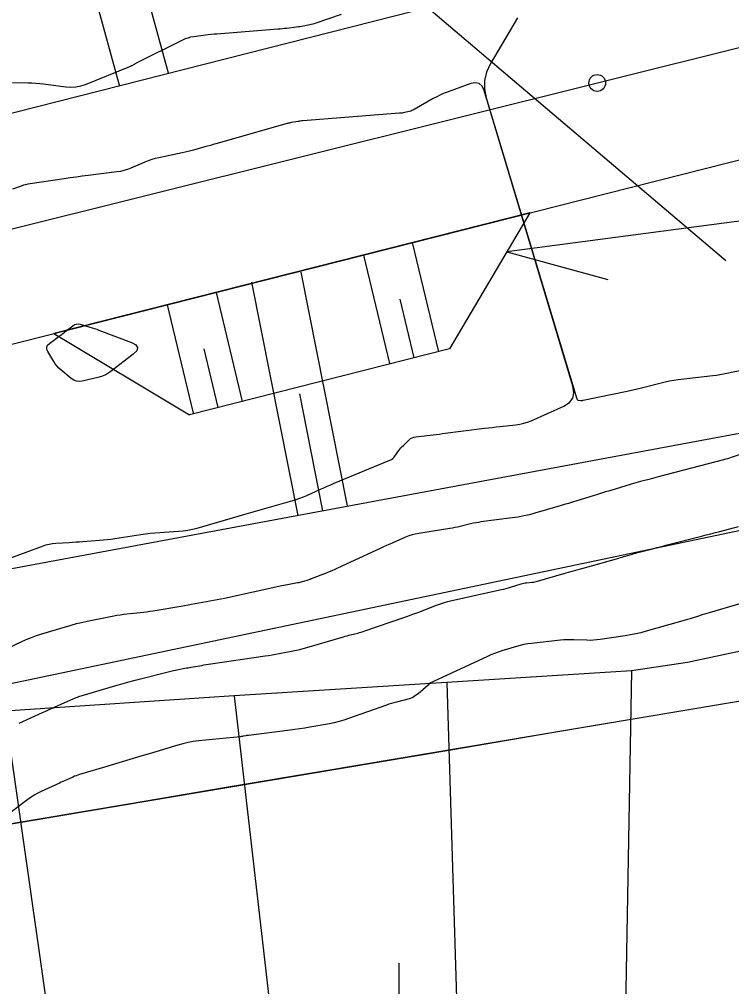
# Model space of a CAD drawing. Extents: x -534481 to -534262, y -1190577 to -1190138.
# Drawn here: x -534420.76 to -534408.03, y -1190542.27 to -1190524.99 of the extents above; entities that cross this region are included whole.
import ezdxf

# ---------------------------------------------------------------- set-up
doc = ezdxf.new("R2010")
doc.units = 0
for name, color, linetype in [('Bonity', 7, 'Continuous'), ('Definiční body', 7, 'Continuous'), ('Vrstva 18', 7, 'Continuous'), ('Vrstva 19', 7, 'Continuous'), ('Vrstva 31', 7, 'Continuous'), ('Vrstva 32', 7, 'Continuous'), ('Vrstva 35', 7, 'Continuous'), ('Vrstva 36', 7, 'Continuous'), ('Vrstva 37', 7, 'Continuous'), ('Vrstva 48', 7, 'Continuous')]:
    doc.layers.add(name, color=color, linetype=linetype)

msp = doc.modelspace()

# ---------------------------------------------------------------- linework, layer by layer
at = {"layer": 'Bonity'}
msp.add_line((-534422.24, -1190529.075), (-534398.624, -1190523.185), dxfattribs=at)
at = {"layer": 'Definiční body'}
for p, q in [((-534409.82, -1190536.63), (-534413.12, -1190536.84)), ((-534409.82, -1190536.63), (-534410.07, -1190550.53)), ((-534413.12, -1190536.84), (-534416.92, -1190537.08)), ((-534413.12, -1190536.84), (-534412.69, -1190550.93)), ((-534416.92, -1190537.08), (-534421.01, -1190537.35)), ((-534416.92, -1190537.08), (-534415.27, -1190551.33)), ((-534418.94, -1190551.89), (-534421.01, -1190537.35))]:
    msp.add_line(p, q, dxfattribs=at)
for points in [[(-534424.26, -1190537.56), (-534383.41, -1190528.98), (-534381.269, -1190528.899)], [(-534396.26, -1190533.8), (-534408.82, -1190536.48), (-534409.82, -1190536.63)]]:
    msp.add_lwpolyline(points, dxfattribs=at)
at = {"layer": 'Vrstva 18'}
for points in [[(-534420.879, -1190526.121), (-534420.6, -1190526.125), (-534420.531, -1190526.127), (-534420.462, -1190526.131), (-534420.392, -1190526.137), (-534420.323, -1190526.145), (-534419.923, -1190526.199), (-534419.834, -1190526.205), (-534419.746, -1190526.2), (-534419.66, -1190526.183), (-534419.575, -1190526.155), (-534418.782, -1190525.835), (-534418.772, -1190525.831), (-534418.761, -1190525.826), (-534418.751, -1190525.821), (-534418.741, -1190525.816), (-534418.701, -1190525.794), (-534418.691, -1190525.788), (-534418.681, -1190525.783), (-534418.671, -1190525.778), (-534418.661, -1190525.772), (-534417.836, -1190525.36), (-534417.789, -1190525.338), (-534417.741, -1190525.321), (-534417.691, -1190525.308), (-534417.64, -1190525.299), (-534417.433, -1190525.272), (-534417.382, -1190525.265), (-534417.33, -1190525.259), (-534417.278, -1190525.254), (-534417.226, -1190525.25), (-534416.136, -1190525.164), (-534416.096, -1190525.161), (-534416.057, -1190525.157), (-534416.018, -1190525.153), (-534415.978, -1190525.149), (-534415.802, -1190525.127), (-534415.772, -1190525.123), (-534415.743, -1190525.119), (-534415.714, -1190525.115), (-534415.685, -1190525.109), (-534415.569, -1190525.088), (-534415.54, -1190525.082), (-534415.511, -1190525.075), (-534415.483, -1190525.067), (-534415.454, -1190525.058), (-534414.999, -1190524.903)], [(-534407.859, -1190532.759), (-534408.038, -1190532.821), (-534408.071, -1190532.832), (-534408.105, -1190532.843), (-534408.139, -1190532.853), (-534408.174, -1190532.863), (-534409.317, -1190533.163), (-534409.359, -1190533.174), (-534409.402, -1190533.186), (-534409.445, -1190533.197), (-534409.487, -1190533.208), (-534409.658, -1190533.252), (-534409.7, -1190533.263), (-534409.743, -1190533.275), (-534409.785, -1190533.287), (-534409.827, -1190533.299), (-534410.208, -1190533.414), (-534410.282, -1190533.436), (-534410.356, -1190533.458), (-534410.43, -1190533.481), (-534410.504, -1190533.504), (-534410.799, -1190533.595), (-534410.873, -1190533.618), (-534410.947, -1190533.64), (-534411.021, -1190533.662), (-534411.095, -1190533.684), (-534411.544, -1190533.815), (-534411.644, -1190533.842), (-534411.745, -1190533.865), (-534411.846, -1190533.884), (-534411.949, -1190533.899), (-534412.509, -1190533.972), (-534412.556, -1190533.979), (-534412.603, -1190533.987), (-534412.649, -1190533.996), (-534412.696, -1190534.007), (-534412.881, -1190534.052), (-534412.927, -1190534.063), (-534412.973, -1190534.072), (-534413.02, -1190534.081), (-534413.067, -1190534.089), (-534413.621, -1190534.177), (-534413.682, -1190534.189), (-534413.741, -1190534.204), (-534413.799, -1190534.223), (-534413.856, -1190534.245), (-534414.083, -1190534.343), (-534414.139, -1190534.367), (-534414.196, -1190534.392), (-534414.252, -1190534.418), (-534414.308, -1190534.444), (-534415.071, -1190534.798), (-534415.122, -1190534.821), (-534415.172, -1190534.843), (-534415.223, -1190534.864), (-534415.274, -1190534.885), (-534415.543, -1190534.99), (-534415.563, -1190534.998), (-534415.582, -1190535.005), (-534415.602, -1190535.011), (-534415.622, -1190535.017), (-534415.703, -1190535.041), (-534415.723, -1190535.047), (-534415.743, -1190535.052), (-534415.764, -1190535.057), (-534415.784, -1190535.061), (-534415.936, -1190535.09), (-534415.968, -1190535.096), (-534416, -1190535.102), (-534416.032, -1190535.109), (-534416.064, -1190535.116), (-534417.092, -1190535.338), (-534417.157, -1190535.352), (-534417.222, -1190535.365), (-534417.287, -1190535.377), (-534417.352, -1190535.389), (-534417.613, -1190535.435), (-534417.678, -1190535.446), (-534417.743, -1190535.458), (-534417.808, -1190535.469), (-534417.874, -1190535.48), (-534418.365, -1190535.564), (-534418.424, -1190535.573), (-534418.482, -1190535.582), (-534418.541, -1190535.589), (-534418.6, -1190535.596), (-534418.836, -1190535.621), (-534418.894, -1190535.628), (-534418.953, -1190535.637), (-534419.012, -1190535.646), (-534419.07, -1190535.657), (-534419.546, -1190535.751), (-534419.644, -1190535.772), (-534419.742, -1190535.795), (-534419.839, -1190535.821), (-534419.936, -1190535.849), (-534420.362, -1190535.979), (-534420.456, -1190536.009), (-534420.548, -1190536.043), (-534420.64, -1190536.08), (-534420.73, -1190536.12), (-534421.153, -1190536.316)], [(-534407.869, -1190535.426), (-534408.432, -1190535.594), (-534408.475, -1190535.607), (-534408.518, -1190535.62), (-534408.561, -1190535.633), (-534408.603, -1190535.647), (-534408.774, -1190535.701), (-534408.817, -1190535.714), (-534408.86, -1190535.727), (-534408.903, -1190535.74), (-534408.946, -1190535.752), (-534409.56, -1190535.926), (-534409.652, -1190535.95), (-534409.744, -1190535.972), (-534409.838, -1190535.99), (-534409.932, -1190536.006), (-534410.38, -1190536.073), (-534410.438, -1190536.08), (-534410.497, -1190536.085), (-534410.556, -1190536.087), (-534410.616, -1190536.086), (-534410.853, -1190536.077), (-534410.912, -1190536.076), (-534410.971, -1190536.077), (-534411.031, -1190536.08), (-534411.09, -1190536.086), (-534411.606, -1190536.142), (-534411.674, -1190536.15), (-534411.742, -1190536.163), (-534411.809, -1190536.178), (-534411.875, -1190536.197), (-534412.138, -1190536.277), (-534412.204, -1190536.298), (-534412.268, -1190536.322), (-534412.332, -1190536.347), (-534412.395, -1190536.375), (-534413.357, -1190536.82), (-534413.383, -1190536.833), (-534413.408, -1190536.848), (-534413.432, -1190536.865), (-534413.454, -1190536.885), (-534413.547, -1190536.971), (-534413.565, -1190536.987), (-534413.584, -1190537.003), (-534413.603, -1190537.019), (-534413.623, -1190537.034), (-534413.703, -1190537.092), (-534413.724, -1190537.106), (-534413.745, -1190537.117), (-534413.768, -1190537.127), (-534413.791, -1190537.134), (-534414.019, -1190537.189), (-534414.064, -1190537.201), (-534414.11, -1190537.214), (-534414.155, -1190537.228), (-534414.199, -1190537.244), (-534414.875, -1190537.485), (-534414.959, -1190537.514), (-534415.044, -1190537.538), (-534415.13, -1190537.56), (-534415.217, -1190537.577), (-534415.568, -1190537.641), (-534415.656, -1190537.656), (-534415.743, -1190537.67), (-534415.832, -1190537.682), (-534415.92, -1190537.694), (-534416.66, -1190537.784), (-534416.673, -1190537.785), (-534416.685, -1190537.787), (-534416.697, -1190537.789), (-534416.709, -1190537.791), (-534416.758, -1190537.8), (-534416.77, -1190537.803), (-534416.783, -1190537.805), (-534416.795, -1190537.806), (-534416.807, -1190537.808), (-534417.555, -1190537.885), (-534417.649, -1190537.897), (-534417.741, -1190537.913), (-534417.833, -1190537.934), (-534417.924, -1190537.959), (-534418.376, -1190538.094), (-534418.648, -1190538.175), (-534419.255, -1190538.357), (-534419.681, -1190538.484), (-534419.712, -1190538.494), (-534419.742, -1190538.505), (-534419.772, -1190538.516), (-534419.802, -1190538.529), (-534419.92, -1190538.582), (-534419.949, -1190538.595), (-534419.979, -1190538.609), (-534420.008, -1190538.622), (-534420.038, -1190538.636), (-534420.364, -1190538.786), (-534420.427, -1190538.817), (-534420.489, -1190538.851), (-534420.548, -1190538.889), (-534420.605, -1190538.93), (-534421.192, -1190539.372)], [(-534411.243, -1190537.736), (-534404.293, -1190536.566)], [(-534421.15, -1190539.405), (-534418.461, -1190538.952), (-534417.05, -1190538.715), (-534413.014, -1190538.035), (-534411.243, -1190537.736)], [(-534421.697, -1190539.497), (-534420.308, -1190539.264), (-534416.142, -1190538.562)]]:
    msp.add_lwpolyline(points, dxfattribs=at)
msp.add_lwpolyline([(-534419.686, -1190531.465), (-534419.737, -1190531.459), (-534419.785, -1190531.441), (-534419.83, -1190531.411), (-534420.013, -1190531.257), (-534420.05, -1190531.223), (-534420.084, -1190531.186), (-534420.115, -1190531.147), (-534420.143, -1190531.105), (-534420.248, -1190530.93), (-534420.266, -1190530.889), (-534420.267, -1190530.851), (-534420.252, -1190530.816), (-534420.22, -1190530.785), (-534420.042, -1190530.651), (-534420.012, -1190530.629), (-534419.982, -1190530.606), (-534419.952, -1190530.583), (-534419.922, -1190530.559), (-534419.803, -1190530.466), (-534419.772, -1190530.447), (-534419.74, -1190530.436), (-534419.706, -1190530.434), (-534419.67, -1190530.44), (-534419.496, -1190530.491), (-534419.455, -1190530.504), (-534419.414, -1190530.517), (-534419.374, -1190530.531), (-534419.334, -1190530.546), (-534418.751, -1190530.769), (-534418.675, -1190530.81), (-534418.645, -1190530.858), (-534418.66, -1190530.913), (-534418.721, -1190530.974), (-534419.119, -1190531.282), (-534419.173, -1190531.319), (-534419.23, -1190531.351), (-534419.29, -1190531.375), (-534419.354, -1190531.394), (-534419.633, -1190531.458)], close=True, dxfattribs=at)
at = {"layer": 'Vrstva 19'}
for points in [[(-534411.856, -1190524.968), (-534412.343, -1190525.794), (-534412.41, -1190525.938), (-534412.445, -1190526.085), (-534412.446, -1190526.237), (-534412.415, -1190526.393), (-534410.797, -1190531.775), (-534410.793, -1190531.785), (-534410.787, -1190531.792), (-534410.779, -1190531.796), (-534410.769, -1190531.798), (-534410.724, -1190531.802), (-534410.713, -1190531.802), (-534410.702, -1190531.802), (-534410.691, -1190531.801), (-534410.681, -1190531.799), (-534409.895, -1190531.636), (-534409.819, -1190531.62), (-534409.744, -1190531.602), (-534409.668, -1190531.584), (-534409.593, -1190531.565), (-534409.292, -1190531.486), (-534409.216, -1190531.467), (-534409.14, -1190531.451), (-534409.064, -1190531.438), (-534408.987, -1190531.428), (-534408.366, -1190531.356), (-534408.303, -1190531.348), (-534408.24, -1190531.339), (-534408.178, -1190531.328), (-534408.116, -1190531.315), (-534407.831, -1190531.256)], [(-534421.513, -1190534.831), (-534420.341, -1190534.402), (-534420.284, -1190534.383), (-534420.225, -1190534.369), (-534420.166, -1190534.359), (-534420.106, -1190534.353), (-534419.864, -1190534.337), (-534419.804, -1190534.333), (-534419.743, -1190534.329), (-534419.683, -1190534.325), (-534419.622, -1190534.321), (-534419.326, -1190534.299), (-534419.257, -1190534.293), (-534419.188, -1190534.286), (-534419.119, -1190534.278), (-534419.05, -1190534.268), (-534418.584, -1190534.196), (-534418.501, -1190534.184), (-534418.417, -1190534.174), (-534418.333, -1190534.166), (-534418.249, -1190534.16), (-534417.912, -1190534.139), (-534417.828, -1190534.132), (-534417.745, -1190534.119), (-534417.662, -1190534.103), (-534417.581, -1190534.082), (-534416.748, -1190533.841), (-534415.872, -1190533.591), (-534415.808, -1190533.572), (-534415.745, -1190533.55), (-534415.682, -1190533.526), (-534415.621, -1190533.499), (-534415.376, -1190533.389), (-534415.315, -1190533.361), (-534415.254, -1190533.334), (-534415.192, -1190533.308), (-534415.13, -1190533.282), (-534414.137, -1190532.868), (-534414.11, -1190532.855), (-534414.086, -1190532.838), (-534414.064, -1190532.818), (-534414.046, -1190532.795), (-534413.975, -1190532.697), (-534413.957, -1190532.673), (-534413.938, -1190532.649), (-534413.918, -1190532.627), (-534413.896, -1190532.606), (-534413.792, -1190532.505), (-534413.767, -1190532.484), (-534413.738, -1190532.468), (-534413.708, -1190532.456), (-534413.675, -1190532.45), (-534413.417, -1190532.421), (-534413.362, -1190532.415), (-534413.308, -1190532.409), (-534413.253, -1190532.402), (-534413.199, -1190532.395), (-534412.447, -1190532.299), (-534412.377, -1190532.29), (-534412.307, -1190532.282), (-534412.236, -1190532.273), (-534412.166, -1190532.266), (-534411.884, -1190532.235), (-534411.814, -1190532.225), (-534411.746, -1190532.21), (-534411.679, -1190532.189), (-534411.614, -1190532.163), (-534411.029, -1190531.902), (-534410.93, -1190531.841), (-534410.869, -1190531.761), (-534410.848, -1190531.663), (-534410.866, -1190531.547), (-534412.455, -1190526.262), (-534412.49, -1190526.185), (-534412.542, -1190526.14), (-534412.609, -1190526.126), (-534412.691, -1190526.142), (-534413.098, -1190526.288), (-534413.166, -1190526.314), (-534413.233, -1190526.343), (-534413.298, -1190526.375), (-534413.362, -1190526.409), (-534413.704, -1190526.604), (-534413.724, -1190526.615), (-534413.744, -1190526.624), (-534413.765, -1190526.631), (-534413.787, -1190526.637), (-534413.875, -1190526.658), (-534413.897, -1190526.663), (-534413.919, -1190526.667), (-534413.941, -1190526.67), (-534413.964, -1190526.672), (-534415.694, -1190526.805), (-534415.704, -1190526.806), (-534415.714, -1190526.807), (-534415.74, -1190526.812), (-534415.75, -1190526.814), (-534415.768, -1190526.816), (-534415.779, -1190526.817), (-534415.892, -1190526.837), (-534415.912, -1190526.841), (-534415.932, -1190526.846), (-534415.952, -1190526.85), (-534415.971, -1190526.856), (-534417.243, -1190527.217), (-534417.293, -1190527.231), (-534417.343, -1190527.245), (-534417.393, -1190527.259), (-534417.443, -1190527.273), (-534417.643, -1190527.328), (-534417.693, -1190527.341), (-534417.743, -1190527.354), (-534417.794, -1190527.366), (-534417.845, -1190527.377), (-534418.262, -1190527.466), (-534418.327, -1190527.482), (-534418.391, -1190527.5), (-534418.454, -1190527.522), (-534418.516, -1190527.546), (-534418.762, -1190527.651), (-534418.824, -1190527.675), (-534418.887, -1190527.694), (-534418.952, -1190527.709), (-534419.017, -1190527.719), (-534419.529, -1190527.782), (-534419.636, -1190527.796), (-534419.743, -1190527.81), (-534419.85, -1190527.825), (-534419.957, -1190527.841), (-534420.563, -1190527.931), (-534420.604, -1190527.938), (-534420.644, -1190527.947), (-534420.683, -1190527.958), (-534420.723, -1190527.971), (-534420.878, -1190528.029)], [(-534420.762, -1190537.565), (-534420.343, -1190537.378), (-534420.283, -1190537.351), (-534420.223, -1190537.324), (-534420.163, -1190537.298), (-534420.103, -1190537.271), (-534419.792, -1190537.13), (-534419.767, -1190537.12), (-534419.742, -1190537.11), (-534419.718, -1190537.102), (-534419.692, -1190537.093), (-534419.489, -1190537.033), (-534419.03, -1190536.895), (-534418.945, -1190536.87), (-534418.859, -1190536.846), (-534418.774, -1190536.823), (-534418.688, -1190536.8), (-534418.028, -1190536.63), (-534418, -1190536.623), (-534417.972, -1190536.617), (-534417.943, -1190536.611), (-534417.915, -1190536.606), (-534417.8, -1190536.586), (-534417.772, -1190536.581), (-534417.743, -1190536.576), (-534417.714, -1190536.571), (-534417.686, -1190536.566), (-534417.499, -1190536.534), (-534417.459, -1190536.527), (-534417.418, -1190536.52), (-534417.377, -1190536.514), (-534417.336, -1190536.507), (-534416.366, -1190536.365), (-534416.303, -1190536.356), (-534416.241, -1190536.346), (-534416.179, -1190536.335), (-534416.116, -1190536.324), (-534415.867, -1190536.277), (-534415.805, -1190536.264), (-534415.744, -1190536.25), (-534415.683, -1190536.234), (-534415.622, -1190536.217), (-534414.965, -1190536.022), (-534414.933, -1190536.013), (-534414.902, -1190536.004), (-534414.87, -1190535.996), (-534414.838, -1190535.988), (-534414.711, -1190535.956), (-534414.679, -1190535.948), (-534414.647, -1190535.939), (-534414.616, -1190535.93), (-534414.585, -1190535.919), (-534413.886, -1190535.679), (-534413.815, -1190535.654), (-534413.744, -1190535.628), (-534413.673, -1190535.602), (-534413.602, -1190535.575), (-534413.319, -1190535.465), (-534413.248, -1190535.439), (-534413.176, -1190535.415), (-534413.103, -1190535.395), (-534413.03, -1190535.377), (-534412.14, -1190535.179), (-534412.1, -1190535.17), (-534412.06, -1190535.159), (-534412.02, -1190535.149), (-534411.98, -1190535.137), (-534411.791, -1190535.079), (-534411.767, -1190535.072), (-534411.743, -1190535.067), (-534411.718, -1190535.062), (-534411.694, -1190535.059), (-534411.594, -1190535.048), (-534411.57, -1190535.045), (-534411.545, -1190535.041), (-534411.521, -1190535.035), (-534411.497, -1190535.029), (-534411.029, -1190534.894), (-534410.943, -1190534.869), (-534410.857, -1190534.845), (-534410.771, -1190534.82), (-534410.685, -1190534.796), (-534410.048, -1190534.618), (-534410.018, -1190534.609), (-534409.987, -1190534.6), (-534409.957, -1190534.591), (-534409.926, -1190534.582), (-534409.804, -1190534.546), (-534409.774, -1190534.537), (-534409.743, -1190534.528), (-534409.712, -1190534.52), (-534409.681, -1190534.511), (-534409.422, -1190534.444), (-534409.369, -1190534.43), (-534409.315, -1190534.417), (-534409.262, -1190534.403), (-534409.208, -1190534.389), (-534408.57, -1190534.226), (-534408.487, -1190534.204), (-534408.404, -1190534.183), (-534408.322, -1190534.162), (-534408.239, -1190534.14), (-534407.908, -1190534.054)], [(-534410.218, -1190537.564), (-534415.35, -1190538.428), (-534417.06, -1190538.716), (-534418.771, -1190539.005), (-534426.295, -1190540.272)]]:
    msp.add_lwpolyline(points, dxfattribs=at)
at = {"layer": 'Vrstva 31'}
for p, q in [((-534413.264, -1190530.934), (-534413.73, -1190528.983)), ((-534414.139, -1190531.143), (-534414.602, -1190529.204)), ((-534416.769, -1190531.822), (-534417.234, -1190529.871)), ((-534417.644, -1190532.031), (-534418.107, -1190530.092)), ((-534413.702, -1190531.039), (-534413.951, -1190529.992)), ((-534417.206, -1190531.927), (-534417.456, -1190530.88))]:
    msp.add_line(p, q, dxfattribs=at)
msp.add_lwpolyline([(-534380.58, -1190524.995), (-534412.047, -1190529.146), (-534410.245, -1190529.642)], dxfattribs=at)
at = {"layer": 'Vrstva 32'}
for p, q in [((-534408.133, -1190529.308), (-534418.805, -1190520.246)), ((-534411.635, -1190528.452), (-534420.139, -1190530.607)), ((-534411.635, -1190528.452), (-534413.074, -1190530.88)), ((-534420.139, -1190530.607), (-534417.717, -1190532.056)), ((-534413.074, -1190530.88), (-534417.717, -1190532.056))]:
    msp.add_line(p, q, dxfattribs=at)
at = {"layer": 'Vrstva 35'}
for p, q in [((-534421.77, -1190531.02), (-534398.17, -1190525.04)), ((-534427.69, -1190536.07), (-534397.59, -1190530.47))]:
    msp.add_line(p, q, dxfattribs=at)
msp.add_lwpolyline([(-534422.71, -1190527.13), (-534410.3, -1190523.97), (-534409.53, -1190523.89), (-534398.67, -1190521.23)], dxfattribs=at)
at = {"layer": 'Vrstva 36'}
for p, q in [((-534418.902, -1190523.022), (-534418.098, -1190525.947)), ((-534419.77, -1190523.261), (-534418.966, -1190526.185)), ((-534414.893, -1190533.684), (-534415.721, -1190529.511)), ((-534415.776, -1190533.859), (-534416.603, -1190529.687)), ((-534415.334, -1190533.771), (-534415.748, -1190531.685))]:
    msp.add_line(p, q, dxfattribs=at)
at = {"layer": 'Vrstva 37'}
msp.add_circle((-534410.432, -1190526.13), 0.15, dxfattribs=at)
at = {"layer": 'Vrstva 48'}
msp.add_line((-534413.968, -1190542.731), (-534413.968, -1190541.856), dxfattribs=at)

doc.saveas('drawing.dxf')
